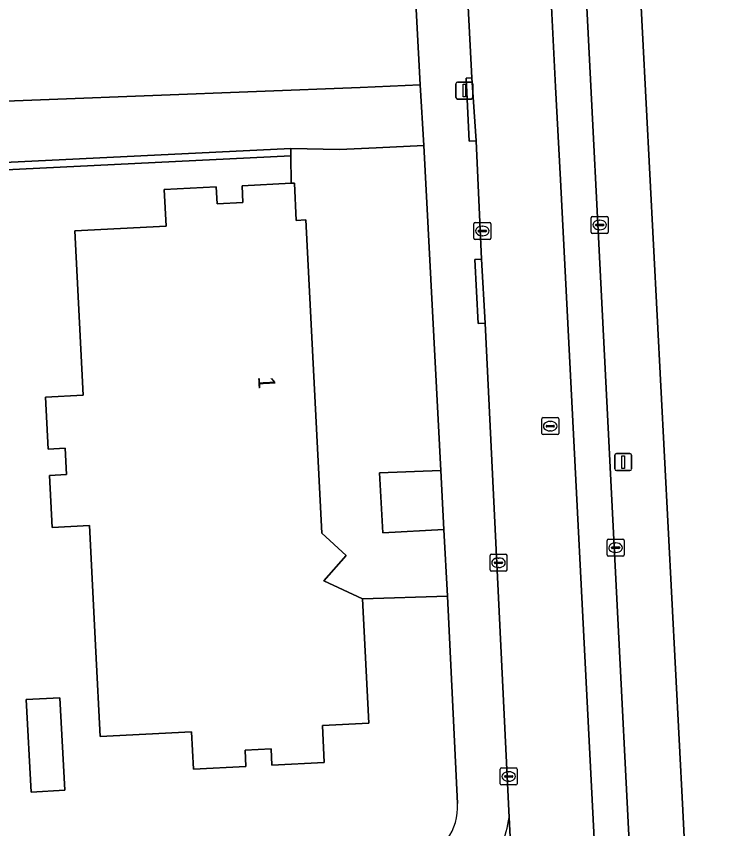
# Model space of a CAD drawing. Extents: x 161084 to 161928, y 385354 to 386522.
# Drawn here: x 161256.68 to 161299.08, y 385753.28 to 385801.12 of the extents above; entities that cross this region are included whole.
import ezdxf

# ---------------------------------------------------------------- set-up
doc = ezdxf.new("R2010")
doc.units = 0
for name, color, linetype in [('IMGEO_Erf', 7, 'Continuous'), ('IMGEO_Fietspad_open', 7, 'Continuous'), ('IMGEO_Groenvoorziening', 7, 'Continuous'), ('IMGEO_Hek', 7, 'Continuous'), ('IMGEO_Kolk', 7, 'Continuous'), ('IMGEO_Lichtmast', 7, 'Continuous'), ('IMGEO_Pand', 7, 'Continuous'), ('IMGEO_Pand_nummerreeks', 7, 'Continuous'), ('IMGEO_Parkeervlak_open', 7, 'Continuous'), ('IMGEO_Rijbaan_lokaal_open', 7, 'Continuous'), ('IMGEO_Rioolput', 7, 'Continuous'), ('IMGEO_Terreindeel_open', 7, 'Continuous'), ('IMGEO_Voetpad_open', 7, 'Continuous')]:
    doc.layers.add(name, color=color, linetype=linetype)

msp = doc.modelspace()

# ---------------------------------------------------------------- linework, layer by layer
at = {"layer": 'IMGEO_Erf'}
for points in [[(161292.285, 385825.118), (161295.952, 385754.37), (161296.116, 385751.21)], [(161260.989, 385771.135), (161258.805, 385771.023), (161258.648, 385774.081), (161259.64, 385774.132), (161259.56, 385775.681), (161258.563, 385775.63), (161258.406, 385778.69), (161260.621, 385778.804), (161260.125, 385788.484), (161265.509, 385788.76), (161265.399, 385790.911), (161268.459, 385791.068), (161268.509, 385790.084), (161270.035, 385790.162), (161269.985, 385791.138), (161272.882, 385791.286), (161272.857, 385792.894), (161255.66, 385792.058)], [(161282.671, 385754.762), (161282.089, 385766.983), (161277.078, 385766.826), (161277.454, 385759.502), (161274.717, 385759.363), (161274.829, 385757.184), (161271.745, 385757.026), (161271.696, 385757.982), (161270.168, 385757.903), (161270.217, 385756.953), (161267.118, 385756.794), (161267.006, 385758.983), (161261.626, 385758.707), (161261.37, 385763.701), (161260.989, 385771.135)]]:
    msp.add_lwpolyline(points, dxfattribs=at)
msp.add_lwpolyline([(161257.271, 385760.883), (161259.257, 385760.991), (161259.552, 385755.544), (161257.567, 385755.44)], close=True, dxfattribs=at)
msp.add_arc((161279.609, 385754.51), 3.072, 282.1896, 4.7098, dxfattribs=at)
at = {"layer": 'IMGEO_Fietspad_open'}
msp.add_lwpolyline([(161285.949, 385749.747), (161285.716, 385753.95)], dxfattribs=at)
msp.add_arc((161278.911, 385754.848), 6.864, 323.9574, 352.4838, dxfattribs=at)
at = {"layer": 'IMGEO_Groenvoorziening'}
for points in [[(161276.948, 385796.915), (161280.478, 385797.085), (161278.756, 385829.729), (161275.084, 385829.897), (161252.603, 385829.039), (161207.473, 385827.316), (161212.404, 385789.993), (161255.66, 385792.058), (161272.857, 385792.894), (161272.85, 385793.331), (161251.543, 385792.29), (161251.394, 385794.229), (161250.306, 385794.194), (161230.001, 385793.63), (161229.95, 385795.109), (161250.223, 385795.729), (161250.244, 385795.918), (161252.491, 385795.977)], [(161281.702, 385774.377), (161278.076, 385774.244), (161278.271, 385770.7), (161281.884, 385770.896)]]:
    msp.add_lwpolyline(points, close=True, dxfattribs=at)
at = {"layer": 'IMGEO_Hek'}
for points in [[(161255.66, 385792.058), (161272.857, 385792.894)], [(161272.857, 385792.894), (161272.882, 385791.286)], [(161282.089, 385766.983), (161277.078, 385766.826)]]:
    msp.add_lwpolyline(points, dxfattribs=at)
at = {"layer": 'IMGEO_Kolk'}
for p, q in [((161290.63, 385789.331), (161291.482, 385789.331)), ((161283.642, 385788.051), (161283.642, 385788.903)), ((161283.717, 385788.977), (161284.569, 385788.977)), ((161284.643, 385788.903), (161284.643, 385788.051)), ((161290.555, 385788.405), (161290.555, 385789.257)), ((161290.814, 385788.825), (161290.814, 385788.837)), ((161290.857, 385788.874), (161291.255, 385788.874)), ((161291.043, 385789.111), (161291.068, 385789.111)), ((161291.298, 385788.837), (161291.298, 385788.825)), ((161291.556, 385789.257), (161291.556, 385788.405)), ((161283.901, 385788.471), (161283.901, 385788.483)), ((161284.339, 385788.434), (161283.941, 385788.434)), ((161283.944, 385788.52), (161284.342, 385788.52)), ((161284.13, 385788.757), (161284.155, 385788.757)), ((161284.385, 385788.483), (161284.385, 385788.471)), ((161291.252, 385788.788), (161290.854, 385788.788)), ((161291.066, 385788.551), (161291.041, 385788.551)), ((161284.569, 385787.977), (161283.717, 385787.977)), ((161284.153, 385788.197), (161284.128, 385788.197)), ((161291.482, 385788.331), (161290.63, 385788.331)), ((161291.494, 385769.402), (161291.494, 385770.254)), ((161291.569, 385770.328), (161292.421, 385770.328)), ((161292.495, 385770.254), (161292.495, 385769.402)), ((161291.753, 385769.822), (161291.753, 385769.834)), ((161292.191, 385769.785), (161291.793, 385769.785)), ((161291.796, 385769.871), (161292.194, 385769.871)), ((161291.982, 385770.108), (161292.007, 385770.108)), ((161292.237, 385769.834), (161292.237, 385769.822)), ((161284.595, 385768.516), (161284.595, 385769.368)), ((161284.67, 385769.442), (161285.522, 385769.442)), ((161285.596, 385769.368), (161285.596, 385768.516)), ((161292.421, 385769.328), (161291.569, 385769.328)), ((161292.005, 385769.548), (161291.98, 385769.548)), ((161284.854, 385768.936), (161284.854, 385768.948)), ((161285.292, 385768.899), (161284.894, 385768.899)), ((161284.897, 385768.985), (161285.295, 385768.985)), ((161285.083, 385769.222), (161285.108, 385769.222)), ((161285.338, 385768.948), (161285.338, 385768.936)), ((161285.522, 385768.442), (161284.67, 385768.442)), ((161285.106, 385768.662), (161285.081, 385768.662)), ((161285.273, 385756.858), (161286.125, 385756.858)), ((161285.198, 385755.932), (161285.198, 385756.784)), ((161285.457, 385756.352), (161285.457, 385756.364)), ((161285.895, 385756.315), (161285.497, 385756.315)), ((161285.5, 385756.401), (161285.898, 385756.401)), ((161285.686, 385756.638), (161285.711, 385756.638)), ((161285.941, 385756.364), (161285.941, 385756.352)), ((161286.199, 385756.784), (161286.199, 385755.932)), ((161286.125, 385755.858), (161285.273, 385755.858)), ((161285.709, 385756.078), (161285.684, 385756.078))]:
    msp.add_line(p, q, dxfattribs=at)
for points in [[(161290.63, 385789.331), (161291.482, 385789.331)], [(161283.642, 385788.051), (161283.642, 385788.903)], [(161283.717, 385788.977), (161284.569, 385788.977)], [(161284.643, 385788.903), (161284.643, 385788.051)], [(161290.555, 385788.405), (161290.555, 385789.257)], [(161291.556, 385789.257), (161291.556, 385788.405)], [(161284.569, 385787.977), (161283.717, 385787.977)], [(161291.482, 385788.331), (161290.63, 385788.331)], [(161291.494, 385769.402), (161291.494, 385770.254)], [(161291.569, 385770.328), (161292.421, 385770.328)], [(161292.495, 385770.254), (161292.495, 385769.402)], [(161284.595, 385768.516), (161284.595, 385769.368)], [(161284.67, 385769.442), (161285.522, 385769.442)], [(161285.596, 385769.368), (161285.596, 385768.516)], [(161292.421, 385769.328), (161291.569, 385769.328)], [(161285.522, 385768.442), (161284.67, 385768.442)], [(161285.273, 385756.858), (161286.125, 385756.858)], [(161285.198, 385755.932), (161285.198, 385756.784)], [(161286.199, 385756.784), (161286.199, 385755.932)], [(161286.125, 385755.858), (161285.273, 385755.858)]]:
    msp.add_lwpolyline(points, dxfattribs=at)
for centre, radius, start, end in [((161290.632, 385789.255), 0.0765, 91.552, 178.448), ((161290.632, 385789.255), 0.0765, 91.552, 178.448), ((161291.48, 385789.255), 0.0765, 1.552, 88.448), ((161291.48, 385789.255), 0.0765, 1.552, 88.448), ((161283.719, 385788.901), 0.0765, 91.552, 178.448), ((161283.719, 385788.901), 0.0765, 91.552, 178.448), ((161284.567, 385788.901), 0.0765, 1.552, 88.448), ((161284.567, 385788.901), 0.0765, 1.552, 88.448), ((161290.854, 385788.834), 0.0403, 85.8775, 175.7526), ((161291.259, 385788.836), 0.0386, 1.7309, 96.639), ((161283.941, 385788.48), 0.0403, 85.8775, 175.7526), ((161283.938, 385788.47), 0.0366, 178.938, 274.7102), ((161284.342, 385788.477), 0.043, 264.8664, 352.4533), ((161284.346, 385788.482), 0.0386, 1.7309, 96.639), ((161290.632, 385788.407), 0.0765, 181.552, 268.448), ((161290.632, 385788.407), 0.0765, 181.552, 268.448), ((161290.851, 385788.824), 0.0366, 178.938, 274.7102), ((161291.255, 385788.831), 0.043, 264.8664, 352.4533), ((161291.48, 385788.407), 0.0765, 271.552, 358.448), ((161291.48, 385788.407), 0.0765, 271.552, 358.448), ((161283.719, 385788.053), 0.0765, 181.552, 268.448), ((161283.719, 385788.053), 0.0765, 181.552, 268.448), ((161284.567, 385788.053), 0.0765, 271.552, 358.448), ((161284.567, 385788.053), 0.0765, 271.552, 358.448), ((161291.571, 385770.252), 0.0765, 91.552, 178.448), ((161291.571, 385770.252), 0.0765, 91.552, 178.448), ((161292.419, 385770.252), 0.0765, 1.552, 88.448), ((161292.419, 385770.252), 0.0765, 1.552, 88.448), ((161291.793, 385769.831), 0.0403, 85.8775, 175.7526), ((161291.79, 385769.821), 0.0366, 178.938, 274.7102), ((161292.194, 385769.828), 0.043, 264.8664, 352.4533), ((161292.198, 385769.833), 0.0386, 1.7309, 96.639), ((161284.672, 385769.366), 0.0765, 91.552, 178.448), ((161284.672, 385769.366), 0.0765, 91.552, 178.448), ((161285.52, 385769.366), 0.0765, 1.552, 88.448), ((161285.52, 385769.366), 0.0765, 1.552, 88.448), ((161291.571, 385769.404), 0.0765, 181.552, 268.448), ((161291.571, 385769.404), 0.0765, 181.552, 268.448), ((161292.419, 385769.404), 0.0765, 271.552, 358.448), ((161292.419, 385769.404), 0.0765, 271.552, 358.448), ((161284.894, 385768.945), 0.0403, 85.8775, 175.7526), ((161284.891, 385768.935), 0.0366, 178.938, 274.7102), ((161285.295, 385768.942), 0.043, 264.8664, 352.4533), ((161285.299, 385768.947), 0.0386, 1.7309, 96.639), ((161284.672, 385768.518), 0.0765, 181.552, 268.448), ((161284.672, 385768.518), 0.0765, 181.552, 268.448), ((161285.52, 385768.518), 0.0765, 271.552, 358.448), ((161285.52, 385768.518), 0.0765, 271.552, 358.448), ((161285.275, 385756.782), 0.0765, 91.552, 178.448), ((161285.275, 385756.782), 0.0765, 91.552, 178.448), ((161286.123, 385756.782), 0.0765, 1.552, 88.448), ((161286.123, 385756.782), 0.0765, 1.552, 88.448), ((161285.497, 385756.361), 0.0403, 85.8775, 175.7526), ((161285.494, 385756.351), 0.0366, 178.938, 274.7102), ((161285.898, 385756.358), 0.043, 264.8664, 352.4533), ((161285.902, 385756.363), 0.0386, 1.7309, 96.639), ((161285.275, 385755.934), 0.0765, 181.552, 268.448), ((161285.275, 385755.934), 0.0765, 181.552, 268.448), ((161286.123, 385755.934), 0.0765, 271.552, 358.448), ((161286.123, 385755.934), 0.0765, 271.552, 358.448)]:
    msp.add_arc(centre, radius, start, end, dxfattribs=at)
for centre, major_axis, ratio, start_param, end_param in [((161291.042, 385788.831), (-0.387, 0.002), 0.722429, 4.712389, 7.853982), ((161291.067, 385788.831), (-0.39, 0.002), 0.717154, 1.570796, 4.712389), ((161284.129, 385788.477), (-0.387, 0.002), 0.722429, 4.712389, 7.853982), ((161284.154, 385788.477), (-0.39, 0.002), 0.717154, 1.570796, 4.712389), ((161291.981, 385769.828), (-0.387, 0.002), 0.722429, 4.712389, 7.853982), ((161292.006, 385769.828), (-0.39, 0.002), 0.717154, 1.570796, 4.712389), ((161285.082, 385768.942), (-0.387, 0.002), 0.722429, 4.712389, 7.853982), ((161285.107, 385768.942), (-0.39, 0.002), 0.717154, 1.570796, 4.712389), ((161285.685, 385756.358), (-0.387, 0.002), 0.722429, 4.712389, 7.853982), ((161285.71, 385756.358), (-0.39, 0.002), 0.717154, 1.570796, 4.712389)]:
    msp.add_ellipse(centre, major_axis=major_axis, ratio=ratio, start_param=start_param, end_param=end_param, dxfattribs=at)
at = {"layer": 'IMGEO_Lichtmast'}
for p, q in [((161282.587, 385796.34), (161282.587, 385797.14)), ((161282.587, 385797.14), (161282.587, 385796.34)), ((161282.687, 385797.24), (161283.477, 385797.24)), ((161283.477, 385797.24), (161282.687, 385797.24)), ((161283.577, 385797.14), (161283.577, 385796.34)), ((161283.577, 385796.34), (161283.577, 385797.14)), ((161283.477, 385796.24), (161282.687, 385796.24)), ((161282.687, 385796.24), (161283.477, 385796.24)), ((161291.943, 385774.469), (161291.943, 385775.269)), ((161291.943, 385775.269), (161291.943, 385774.469)), ((161292.043, 385775.369), (161292.833, 385775.369)), ((161292.833, 385775.369), (161292.043, 385775.369)), ((161292.933, 385775.269), (161292.933, 385774.469)), ((161292.933, 385774.469), (161292.933, 385775.269)), ((161292.833, 385774.369), (161292.043, 385774.369)), ((161292.043, 385774.369), (161292.833, 385774.369))]:
    msp.add_line(p, q, dxfattribs=at)
for points in [[(161283.007, 385797.115), (161283.157, 385797.115), (161283.157, 385796.365), (161283.007, 385796.365), (161283.007, 385797.115)], [(161292.363, 385775.244), (161292.513, 385775.244), (161292.513, 385774.494), (161292.363, 385774.494), (161292.363, 385775.244)]]:
    msp.add_lwpolyline(points, dxfattribs=at)
for centre, start, end in [((161282.687, 385797.14), 90, 180), ((161282.687, 385797.14), 90, 180), ((161283.477, 385797.14), 0, 90), ((161283.477, 385797.14), 360, 90), ((161282.687, 385796.34), 180, 270), ((161282.687, 385796.34), 180, 270), ((161283.477, 385796.34), 270, 0), ((161283.477, 385796.34), 270, 0), ((161292.043, 385775.269), 90, 180), ((161292.043, 385775.269), 90, 180), ((161292.833, 385775.269), 0, 90), ((161292.833, 385775.269), 360, 90), ((161292.043, 385774.469), 180, 270), ((161292.043, 385774.469), 180, 270), ((161292.833, 385774.469), 270, 0), ((161292.833, 385774.469), 270, 0)]:
    msp.add_arc(centre, 0.1, start, end, dxfattribs=at)
at = {"layer": 'IMGEO_Pand'}
for points in [[(161274.682, 385770.676), (161273.736, 385789.13), (161273.181, 385789.101), (161273.069, 385791.296), (161272.882, 385791.286), (161269.985, 385791.138), (161270.035, 385790.162), (161268.509, 385790.084), (161268.459, 385791.068), (161265.399, 385790.911), (161265.509, 385788.76), (161260.125, 385788.484), (161260.621, 385778.804), (161258.406, 385778.69), (161258.563, 385775.63), (161259.56, 385775.681), (161259.64, 385774.132), (161258.648, 385774.081), (161258.805, 385771.023), (161260.989, 385771.135), (161261.37, 385763.701), (161261.626, 385758.707), (161267.006, 385758.983), (161267.118, 385756.794), (161270.217, 385756.953), (161270.168, 385757.903), (161271.696, 385757.982), (161271.745, 385757.026), (161274.829, 385757.184), (161274.717, 385759.363), (161277.454, 385759.502), (161277.078, 385766.826), (161274.812, 385767.881), (161276.129, 385769.37)], [(161259.257, 385760.991), (161257.271, 385760.883), (161257.567, 385755.44), (161259.552, 385755.544)]]:
    msp.add_lwpolyline(points, close=True, dxfattribs=at)
at = {"layer": 'IMGEO_Parkeervlak_open'}
for points in [[(161290.358, 385800.504), (161289.05, 385826.037), (161287.016, 385825.999), (161287.098, 385824.82), (161287.218, 385821.238), (161287.484, 385816.036), (161287.661, 385812.59), (161287.944, 385807.065), (161288.2, 385802.078), (161288.462, 385796.968), (161288.743, 385791.485), (161290.968, 385748.079), (161293.511, 385748.193)], [(161292.885, 385750.57), (161290.358, 385800.504)]]:
    msp.add_lwpolyline(points, dxfattribs=at)
at = {"layer": 'IMGEO_Rijbaan_lokaal_open'}
for points in [[(161281.072, 385844.719), (161282.021, 385826.764), (161283.529, 385797.49), (161283.789, 385793.781), (161284.095, 385786.825), (161284.303, 385783.056), (161285.716, 385753.95), (161285.949, 385749.747)], [(161288.743, 385791.485), (161288.462, 385796.968), (161288.2, 385802.078), (161287.944, 385807.065), (161287.661, 385812.59), (161287.484, 385816.036), (161287.218, 385821.238), (161287.098, 385824.82), (161287.016, 385825.999), (161289.05, 385826.037), (161288.804, 385830.838), (161286.725, 385830.786), (161286.025, 385843.795)], [(161293.511, 385748.193), (161290.968, 385748.079), (161288.743, 385791.485)]]:
    msp.add_lwpolyline(points, dxfattribs=at)
at = {"layer": 'IMGEO_Rioolput'}
for p, q in [((161287.643, 385776.559), (161287.643, 385777.411)), ((161287.718, 385777.485), (161288.57, 385777.485)), ((161288.644, 385777.411), (161288.644, 385776.559)), ((161287.902, 385776.979), (161287.902, 385776.991)), ((161288.34, 385776.942), (161287.942, 385776.942)), ((161287.945, 385777.028), (161288.343, 385777.028)), ((161288.131, 385777.265), (161288.156, 385777.265)), ((161288.386, 385776.991), (161288.386, 385776.979)), ((161288.57, 385776.485), (161287.718, 385776.485)), ((161288.154, 385776.705), (161288.129, 385776.705))]:
    msp.add_line(p, q, dxfattribs=at)
for points in [[(161287.643, 385776.559), (161287.643, 385777.411)], [(161287.718, 385777.485), (161288.57, 385777.485)], [(161288.644, 385777.411), (161288.644, 385776.559)], [(161288.57, 385776.485), (161287.718, 385776.485)]]:
    msp.add_lwpolyline(points, dxfattribs=at)
for centre, radius, start, end in [((161287.72, 385777.409), 0.0765, 91.552, 178.448), ((161287.72, 385777.409), 0.0765, 91.552, 178.448), ((161288.568, 385777.409), 0.0765, 1.552, 88.448), ((161288.568, 385777.409), 0.0765, 1.552, 88.448), ((161287.942, 385776.988), 0.0403, 85.8775, 175.7526), ((161287.939, 385776.978), 0.0366, 178.938, 274.7102), ((161288.343, 385776.985), 0.043, 264.8664, 352.4533), ((161288.347, 385776.99), 0.0386, 1.7309, 96.639), ((161287.72, 385776.561), 0.0765, 181.552, 268.448), ((161287.72, 385776.561), 0.0765, 181.552, 268.448), ((161288.568, 385776.561), 0.0765, 271.552, 358.448), ((161288.568, 385776.561), 0.0765, 271.552, 358.448)]:
    msp.add_arc(centre, radius, start, end, dxfattribs=at)
for centre, major_axis, ratio, start_param, end_param in [((161288.13, 385776.985), (-0.387, 0.002), 0.722429, 4.712389, 7.853982), ((161288.155, 385776.985), (-0.39, 0.002), 0.717154, 1.570796, 4.712389)]:
    msp.add_ellipse(centre, major_axis=major_axis, ratio=ratio, start_param=start_param, end_param=end_param, dxfattribs=at)
at = {"layer": 'IMGEO_Terreindeel_open'}
msp.add_lwpolyline([(161280.699, 385793.514), (161277.886, 385793.367), (161275.728, 385793.277), (161272.85, 385793.331), (161272.857, 385792.894), (161272.882, 385791.286), (161273.069, 385791.296), (161273.181, 385789.101), (161273.736, 385789.13), (161274.682, 385770.676), (161276.129, 385769.37), (161274.812, 385767.881), (161277.078, 385766.826), (161282.089, 385766.983), (161281.884, 385770.896), (161278.271, 385770.7), (161278.076, 385774.244), (161281.702, 385774.377)], close=True, dxfattribs=at)
at = {"layer": 'IMGEO_Voetpad_open'}
for points in [[(161288.059, 385845.38), (161288.804, 385830.838), (161289.05, 385826.037), (161290.358, 385800.504), (161292.885, 385750.57)], [(161293.511, 385748.193), (161299.076, 385748.593), (161299.023, 385748.594), (161298.755, 385748.613), (161298.489, 385748.656), (161298.228, 385748.722), (161297.975, 385748.811), (161297.73, 385748.923), (161297.497, 385749.056), (161297.276, 385749.21), (161297.069, 385749.382), (161296.879, 385749.572), (161296.707, 385749.779), (161296.554, 385750), (161296.116, 385751.21), (161295.952, 385754.37), (161292.285, 385825.118), (161292.223, 385826.327), (161291.267, 385844.769)], [(161278.27, 385839.356), (161278.406, 385834.825), (161278.756, 385829.729), (161280.478, 385797.085), (161280.699, 385793.514), (161281.702, 385774.377), (161281.884, 385770.896), (161282.089, 385766.983), (161282.671, 385754.762)], [(161285.716, 385753.95), (161284.303, 385783.056), (161283.894, 385783.036), (161283.71, 385786.806), (161284.095, 385786.825), (161283.789, 385793.781), (161283.37, 385793.761), (161283.189, 385797.474), (161283.529, 385797.49), (161282.021, 385826.764)]]:
    msp.add_lwpolyline(points, dxfattribs=at)
for points in [[(161283.529, 385797.49), (161283.189, 385797.474), (161283.37, 385793.761), (161283.789, 385793.781)], [(161280.478, 385797.085), (161276.948, 385796.915), (161252.491, 385795.977), (161250.244, 385795.918), (161250.223, 385795.729), (161229.95, 385795.109), (161230.001, 385793.63), (161250.306, 385794.194), (161251.394, 385794.229), (161251.543, 385792.29), (161272.85, 385793.331), (161275.728, 385793.277), (161277.886, 385793.367), (161280.699, 385793.514)], [(161284.095, 385786.825), (161283.71, 385786.806), (161283.894, 385783.036), (161284.303, 385783.056)]]:
    msp.add_lwpolyline(points, close=True, dxfattribs=at)
for centre, radius, start, end in [((161279.609, 385754.51), 3.072, 282.1896, 4.7098), ((161278.911, 385754.848), 6.864, 323.9574, 352.4838)]:
    msp.add_arc(centre, radius, start, end, dxfattribs=at)

# ---------------------------------------------------------------- texts
at = {"layer": 'IMGEO_Pand_nummerreeks'}
msp.add_text('1', height=1, rotation=272.9346, dxfattribs=at).set_placement((161270.925, 385779.896))

doc.saveas('drawing.dxf')
